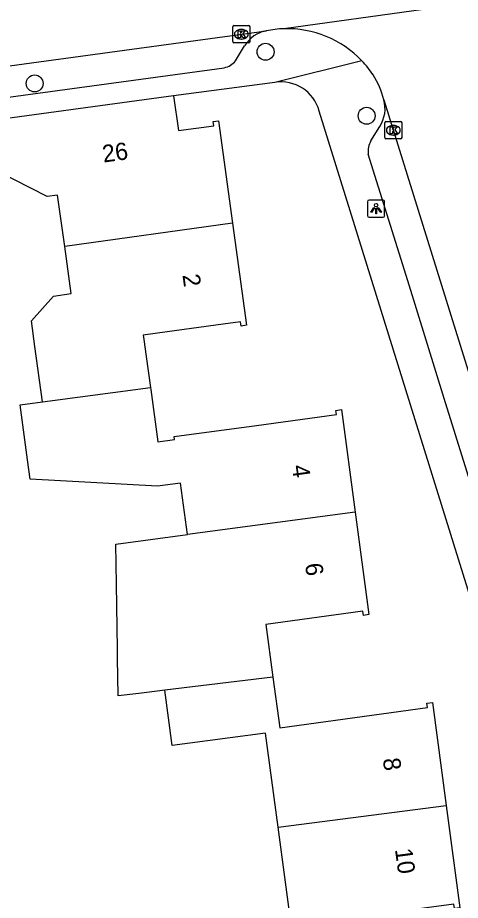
# Model space of a CAD drawing. Extents: x 163427 to 164190, y 380331 to 381641.
# Drawn here: x 163645.3 to 163670.9, y 381058.1 to 381109.2 of the extents above; entities that cross this region are included whole.
import ezdxf

# ---------------------------------------------------------------- set-up
doc = ezdxf.new("R2010")
doc.units = 0
for name, color, linetype in [('IMGEO_Boom', 7, 'Continuous'), ('IMGEO_Kolk', 7, 'Continuous'), ('IMGEO_Lichtpunt', 7, 'Continuous'), ('IMGEO_Pand', 7, 'Continuous'), ('IMGEO_Pand_nummerreeks', 7, 'Continuous'), ('IMGEO_Rijbaan_lokaal_open', 7, 'Continuous'), ('IMGEO_Voetpad_open', 7, 'Continuous')]:
    doc.layers.add(name, color=color, linetype=linetype)

msp = doc.modelspace()

# ---------------------------------------------------------------- linework, layer by layer
at = {"layer": 'IMGEO_Boom'}
for centre in [(163659.616, 381107.216), (163646.255, 381105.387), (163665.465, 381103.517)]:
    msp.add_circle(centre, 0.489, dxfattribs=at)
at = {"layer": 'IMGEO_Kolk'}
for p, q in [((163657.715, 381107.806), (163657.715, 381108.658)), ((163657.79, 381108.732), (163658.642, 381108.732)), ((163658.203, 381108.512), (163658.228, 381108.512)), ((163658.716, 381108.658), (163658.716, 381107.806)), ((163658.226, 381107.952), (163658.201, 381107.952)), ((163658.642, 381107.732), (163657.79, 381107.732)), ((163666.51, 381102.255), (163666.51, 381103.107)), ((163666.585, 381103.181), (163667.437, 381103.181)), ((163666.998, 381102.961), (163667.023, 381102.961)), ((163667.511, 381103.107), (163667.511, 381102.255)), ((163667.021, 381102.401), (163666.996, 381102.401)), ((163667.437, 381102.181), (163666.585, 381102.181))]:
    msp.add_line(p, q, dxfattribs=at)
for points in [[(163657.715, 381107.806), (163657.715, 381108.658)], [(163657.79, 381108.732), (163658.642, 381108.732)], [(163658.036, 381108.432), (163658.159, 381108.432), (163658.159, 381108.281), (163658.289, 381108.432), (163658.453, 381108.432), (163658.307, 381108.281), (163658.46, 381108.032), (163658.308, 381108.032), (163658.223, 381108.196), (163658.159, 381108.129), (163658.159, 381108.032), (163658.036, 381108.032), (163658.036, 381108.432)], [(163658.716, 381108.658), (163658.716, 381107.806)], [(163658.642, 381107.732), (163657.79, 381107.732)], [(163666.51, 381102.255), (163666.51, 381103.107)], [(163666.585, 381103.181), (163667.437, 381103.181)], [(163666.831, 381102.881), (163666.954, 381102.881), (163666.954, 381102.73), (163667.084, 381102.881), (163667.248, 381102.881), (163667.102, 381102.73), (163667.255, 381102.481), (163667.103, 381102.481), (163667.018, 381102.645), (163666.954, 381102.578), (163666.954, 381102.481), (163666.831, 381102.481), (163666.831, 381102.881)], [(163667.511, 381103.107), (163667.511, 381102.255)], [(163667.437, 381102.181), (163666.585, 381102.181)]]:
    msp.add_lwpolyline(points, dxfattribs=at)
for centre, start, end in [((163657.792, 381108.656), 91.552, 178.448), ((163657.792, 381108.656), 91.552, 178.448), ((163658.64, 381108.656), 1.552, 88.448), ((163658.64, 381108.656), 1.552, 88.448), ((163657.792, 381107.808), 181.552, 268.448), ((163657.792, 381107.808), 181.552, 268.448), ((163658.64, 381107.808), 271.552, 358.448), ((163658.64, 381107.808), 271.552, 358.448), ((163666.587, 381103.105), 91.552, 178.448), ((163666.587, 381103.105), 91.552, 178.448), ((163667.435, 381103.105), 1.552, 88.448), ((163667.435, 381103.105), 1.552, 88.448), ((163666.587, 381102.257), 181.552, 268.448), ((163666.587, 381102.257), 181.552, 268.448), ((163667.435, 381102.257), 271.552, 358.448), ((163667.435, 381102.257), 271.552, 358.448)]:
    msp.add_arc(centre, 0.0765, start, end, dxfattribs=at)
for centre, major_axis, ratio, start_param, end_param in [((163658.202, 381108.232), (-0.387, 0.002), 0.722429, 4.712389, 7.853982), ((163658.227, 381108.232), (-0.39, 0.002), 0.717154, 1.570796, 4.712389), ((163666.997, 381102.681), (-0.387, 0.002), 0.722429, 4.712389, 7.853982), ((163667.022, 381102.681), (-0.39, 0.002), 0.717154, 1.570796, 4.712389)]:
    msp.add_ellipse(centre, major_axis=major_axis, ratio=ratio, start_param=start_param, end_param=end_param, dxfattribs=at)
at = {"layer": 'IMGEO_Lichtpunt'}
for p, q in [((163665.512, 381098.548), (163665.512, 381097.741)), ((163665.512, 381098.548), (163665.512, 381097.741)), ((163666.414, 381098.643), (163665.606, 381098.643)), ((163666.414, 381098.643), (163665.606, 381098.643)), ((163666.508, 381097.741), (163666.508, 381098.548)), ((163666.508, 381097.741), (163666.508, 381098.548)), ((163665.606, 381097.647), (163666.414, 381097.647)), ((163665.606, 381097.647), (163666.414, 381097.647))]:
    msp.add_line(p, q, dxfattribs=at)
for points in [[(163665.886, 381098.212), (163665.925, 381098.184), (163665.737, 381097.922), (163665.699, 381097.949), (163665.886, 381098.212)], [(163665.988, 381098.164), (163666.035, 381098.164), (163666.035, 381097.842), (163665.988, 381097.842), (163665.988, 381098.164)], [(163666.098, 381098.184), (163666.136, 381098.211), (163666.323, 381097.949), (163666.284, 381097.921), (163666.098, 381098.184)]]:
    msp.add_lwpolyline(points, dxfattribs=at)
msp.add_circle((163666.011, 381098.346), 0.0994, dxfattribs=at)
for centre, start, end in [((163665.606, 381098.548), 90, 180), ((163665.606, 381098.548), 90, 180), ((163666.414, 381098.548), 0, 90), ((163666.414, 381098.548), 0, 90), ((163665.606, 381097.741), 180, 270), ((163665.606, 381097.741), 180, 270), ((163666.414, 381097.741), 270, 0), ((163666.414, 381097.741), 270, 360)]:
    msp.add_arc(centre, 0.0946, start, end, dxfattribs=at)
at = {"layer": 'IMGEO_Pand'}
for points in [[(163654.299, 381104.673), (163642.822, 381103.109)], [(163654.299, 381104.673), (163654.588, 381102.658), (163656.615, 381102.938), (163656.582, 381103.188), (163656.899, 381103.231), (163657.708, 381097.304)], [(163647.993, 381095.963), (163647.584, 381098.924), (163646.981, 381098.841), (163643.14, 381100.791), (163642.822, 381103.109)], [(163657.708, 381097.304), (163647.993, 381095.963)], [(163657.708, 381097.304), (163658.513, 381091.4), (163658.196, 381091.357), (163658.162, 381091.605), (163657.162, 381091.468), (163653.922, 381091.026), (163652.54, 381090.837), (163652.576, 381090.572), (163652.709, 381089.599), (163652.953, 381087.812)], [(163646.713, 381086.984), (163646.273, 381090.169), (163646.067, 381091.658), (163647.339, 381093.081), (163648.37, 381093.235), (163647.993, 381095.963)], [(163646.713, 381086.984), (163652.953, 381087.812)], [(163652.953, 381087.812), (163652.969, 381087.697), (163653.382, 381084.67), (163654.352, 381084.804), (163654.33, 381084.971), (163659.085, 381085.61), (163663.723, 381086.234), (163663.69, 381086.482), (163664.007, 381086.525), (163664.804, 381080.597)], [(163655.092, 381079.303), (163654.692, 381082.278), (163653.364, 381082.095), (163646.001, 381082.507), (163645.846, 381083.629), (163645.408, 381086.804), (163646.713, 381086.984)], [(163664.804, 381080.597), (163655.092, 381079.303)], [(163664.804, 381080.597), (163665.601, 381074.668), (163665.284, 381074.625), (163665.25, 381074.872), (163659.629, 381074.106), (163660.045, 381071.06)], [(163653.784, 381070.3), (163652.747, 381070.174), (163652.289, 381070.118), (163651.083, 381069.972), (163651.049, 381072.154), (163651.041, 381072.671), (163650.983, 381076.425), (163650.947, 381078.739), (163655.092, 381079.303)], [(163660.045, 381071.06), (163653.784, 381070.3)], [(163660.045, 381071.06), (163660.445, 381068.128), (163668.985, 381069.294), (163668.952, 381069.543), (163669.269, 381069.586), (163670.07, 381063.639)], [(163660.34, 381062.378), (163659.608, 381067.824), (163654.214, 381067.099), (163653.784, 381070.3)], [(163660.34, 381062.378), (163670.07, 381063.639)], [(163670.07, 381063.639), (163670.866, 381057.722), (163670.549, 381057.679), (163670.515, 381057.928), (163664.892, 381057.181), (163665.29, 381054.187)], [(163655.763, 381052.929), (163655.335, 381056.114), (163658.604, 381056.554), (163661.079, 381056.887), (163660.34, 381062.378)]]:
    msp.add_lwpolyline(points, dxfattribs=at)
at = {"layer": 'IMGEO_Rijbaan_lokaal_open'}
for points in [[(163676.836, 381110.807), (163660.678, 381108.549)], [(163606.824, 381101.24), (163659.662, 381108.43)], [(163666.463, 381104.446), (163697.932, 381003.337)]]:
    msp.add_lwpolyline(points, dxfattribs=at)
for centre, radius, start, end in [((163660.874, 381102.482), 6.07, 91.8469, 101.5139), ((163660.864, 381102.577), 5.975, 43.6353, 91.7796), ((163660.912, 381102.615), 5.914, 33.4902, 43.6933), ((163661.728, 381103.249), 4.883, 14.1858, 32.5682)]:
    msp.add_arc(centre, radius, start, end, dxfattribs=at)
at = {"layer": 'IMGEO_Voetpad_open'}
for points in [[(163657.872, 381106.698), (163658.405, 381107.557)], [(163665.188, 381106.7), (163660.157, 381105.447)], [(163608.303, 381100.787), (163609.06, 381100.144), (163609.389, 381099.954), (163609.77, 381099.849), (163629.639, 381102.547), (163636.344, 381103.458), (163657.229, 381106.294)], [(163660.157, 381105.447), (163654.299, 381104.673)], [(163692.559, 381007.908), (163662.718, 381103.781)], [(163665.716, 381102.063), (163666.233, 381102.898)], [(163695.441, 381005.322), (163691.21, 381018.912), (163689.196, 381025.38), (163685.923, 381035.891), (163683.903, 381042.378), (163680.63, 381052.891), (163678.617, 381059.355), (163675.341, 381069.878), (163673.323, 381076.358), (163669.956, 381087.172), (163667.938, 381093.654), (163665.558, 381101.299)]]:
    msp.add_lwpolyline(points, dxfattribs=at)
for centre, radius, start, end in [((163659.992, 381106.613), 1.846, 100.2981, 149.2627), ((163657.038, 381107.312), 1.035, 280.6278, 323.6549), ((163660.52, 381103.204), 2.272, 14.7033, 99.2065), ((163664.568, 381103.936), 1.962, 328.0462, 15.0516), ((163666.692, 381101.463), 1.146, 148.4111, 188.2201)]:
    msp.add_arc(centre, radius, start, end, dxfattribs=at)

# ---------------------------------------------------------------- texts
at = {"layer": 'IMGEO_Pand_nummerreeks'}
for s, rotation, p in [('26', 7.76, (163650.238, 381100.809)), ('2', 277.7691, (163654.806, 381094.308)), ('4', 277.6567, (163661.135, 381083.272)), ('6', 277.6545, (163661.899, 381077.592)), ('8', 277.666, (163666.398, 381066.328)), ('10', 277.6664, (163667.102, 381061.1))]:
    msp.add_text(s, height=1, rotation=rotation, dxfattribs=at).set_placement(p)

doc.saveas('drawing.dxf')
